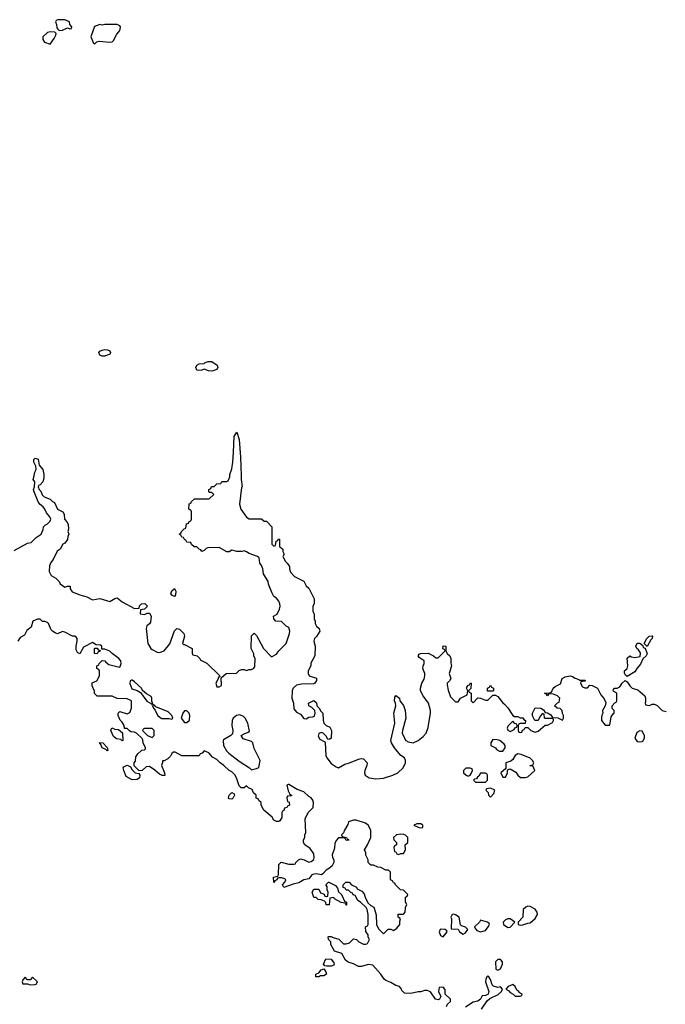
# Model space of a CAD drawing. Header units: inches. Extents: x 2601469 to 2753575, y 449403 to 582909.
# Tile 329 of 350: x 2702326 to 2707516, y 505748 to 513668. Entities that reach past the tile are written whole.
import ezdxf

# ---------------------------------------------------------------- set-up
doc = ezdxf.new("R2010")
doc.units = ezdxf.units.IN
doc.header["$MEASUREMENT"] = 0
doc.layers.add('C7500', color=7, linetype='Continuous')
doc.layers.add('C7501', color=7, linetype='Continuous')

msp = doc.modelspace()

# ---------------------------------------------------------------- linework, layer by layer
at = {"layer": 'C7500', "color": 4, "elevation": 4}
for points in [[(2702282.7, 509397.3), (2702390, 509458), (2702418, 509462), (2702458, 509502), (2702498, 509530), (2702514, 509566), (2702518, 509590), (2702534.6, 509605.4), (2702550, 509612), (2702570, 509634), (2702575.3, 509650), (2702568, 509670), (2702540.2, 509700.2), (2702528.7, 509730), (2702514, 509750), (2702490, 509769), (2702474, 509790), (2702442, 509870), (2702438, 509890), (2702446, 509910), (2702448, 509950), (2702435.3, 509970), (2702442.2, 510000)], [(2702520.6, 510000), (2702519.8, 509980.2), (2702512, 509950), (2702490, 509926), (2702478, 509922), (2702474, 509910), (2702482, 509890), (2702496, 509876), (2702506.4, 509846.4), (2702522, 509830), (2702570.7, 509810.7), (2702590, 509792), (2702604.7, 509784.7), (2702630.9, 509730.9), (2702672, 509710), (2702684.7, 509690), (2702686, 509650), (2702706, 509630), (2702714.8, 509610), (2702718, 509570), (2702712, 509550), (2702722, 509530), (2702712, 509510), (2702710, 509486), (2702690, 509458), (2702671.6, 509448.4), (2702651.1, 509408.9), (2702626.4, 509393.6), (2702594.4, 509325.6), (2702576.9, 509303.1), (2702566, 509274), (2702562, 509230), (2702578, 509198), (2702616.9, 509176.9), (2702642, 509150), (2702652, 509130), (2702690, 509104.7), (2702710, 509112), (2702731.1, 509111.1), (2702732, 509090), (2702746.4, 509066.4), (2702810, 509041), (2702866.4, 509026.4), (2702910, 509002.8), (2702970, 509011), (2703050, 508986.8), (2703090, 509012), (2703110, 509018), (2703150, 508986), (2703250, 508932), (2703286, 508934), (2703290, 508954), (2703306, 508970), (2703331.6, 508971.6), (2703354, 508950), (2703330, 508926), (2703298, 508922), (2703294, 508890), (2703330, 508884.7), (2703350, 508894), (2703370, 508894), (2703382, 508870), (2703378, 508822), (2703370, 508808), (2703347.3, 508792.7), (2703342.8, 508770), (2703356, 508650), (2703381, 508610), (2703390, 508601), (2703430, 508581), (2703450, 508578.8), (2703488, 508590), (2703532.9, 508647.1), (2703570, 508751.3), (2703590, 508771), (2703610, 508764.7), (2703644.7, 508730), (2703651.3, 508710), (2703634, 508650), (2703642, 508642), (2703650, 508642), (2703711.1, 508611.1), (2703712.7, 508572.7), (2703718, 508558), (2703751.6, 508551.6), (2703774, 508530), (2703778, 508518), (2703831.1, 508491.1), (2703932.7, 508392.7), (2703934, 508386), (2703923.6, 508376.4), (2703919.6, 508360.4), (2703902, 508330), (2703910, 508302), (2703930, 508302), (2703947.3, 508312.7), (2703946, 508374), (2703986, 508410), (2704070, 508411.3), (2704090, 508432), (2704110, 508442), (2704130, 508442), (2704150, 508434), (2704170, 508442), (2704190, 508442), (2704206, 508450), (2704216.4, 508463.6), (2704218, 508530), (2704208.4, 508548.4), (2704207.3, 508567.3), (2704188, 508610), (2704188.9, 508711.1), (2704210, 508734), (2704230, 508714), (2704284.7, 508610), (2704350, 508542), (2704390, 508564.7), (2704410, 508592), (2704468, 508650), (2704495.3, 508730), (2704498, 508750), (2704490, 508778), (2704468.9, 508788.9), (2704430, 508828), (2704386, 508830), (2704368, 508850), (2704366, 508870), (2704394.6, 508885.4), (2704414.6, 508925.4), (2704419, 508950), (2704416, 508970), (2704408.7, 508990), (2704390, 509014), (2704370, 509028), (2704355.5, 509055.5), (2704326.3, 509126.3), (2704324, 509150), (2704285.2, 509210), (2704281.2, 509250), (2704270, 509278), (2704255.3, 509295.3), (2704250, 509338), (2704238, 509350), (2704170, 509374), (2704150, 509388.7), (2704130, 509395.3), (2704111, 509389), (2704070.9, 509389.1), (2704030, 509402), (2704010, 509388.7), (2703990, 509388.7), (2703930, 509422), (2703839.6, 509420.4), (2703824.7, 509415.3), (2703810, 509398), (2703790, 509389), (2703783.1, 509403.1), (2703768, 509410), (2703750, 509428), (2703728, 509428), (2703707.3, 509447.3), (2703702, 509462), (2703670, 509466), (2703662, 509482), (2703650, 509486), (2703642, 509502), (2703630, 509506), (2703622, 509522), (2703608, 509530), (2703622, 509538), (2703626, 509550), (2703647.3, 509572.7), (2703662, 509578), (2703667.3, 509612.7), (2703682, 509618), (2703687.3, 509632.7), (2703702, 509638), (2703706, 509650), (2703706, 509710), (2703702, 509722), (2703686, 509730), (2703687.3, 509772.7), (2703702, 509778), (2703707.3, 509792.7), (2703730, 509814), (2703850, 509814), (2703886, 509850), (2703870, 509866), (2703850, 509866), (2703846, 509870), (2703846, 509890), (2703862, 509898), (2703867.3, 509912.7), (2703890, 509914), (2703910, 509934), (2703942, 509938), (2703950, 509954), (2703990, 509954), (2704002, 509958), (2704015.3, 509990), (2704015.3, 510000)], [(2704105.4, 510000), (2704106.4, 509970), (2704114, 509910), (2704110, 509906), (2704094, 509770), (2704103, 509730), (2704150, 509666), (2704170, 509652), (2704270, 509654), (2704290, 509634), (2704310, 509634), (2704354, 509590), (2704354, 509450), (2704370, 509434), (2704382, 509438), (2704387.3, 509472.7), (2704402, 509478), (2704407.3, 509492.7), (2704414, 509490), (2704414, 509430), (2704442, 509410), (2704442, 509390), (2704452, 509370), (2704442, 509350), (2704443.6, 509343.6), (2704462, 509310), (2704476.9, 509296.9), (2704494, 509270), (2704494, 509250), (2704503.6, 509223.6), (2704534, 509190), (2704611.1, 509151.1), (2704630, 509114), (2704650, 509094), (2704692, 509010), (2704692, 508970), (2704682, 508950), (2704682, 508910), (2704692.7, 508887.3), (2704694, 508850), (2704702, 508830), (2704702, 508810), (2704712, 508790), (2704732, 508770), (2704738, 508750), (2704713, 508707), (2704696, 508690), (2704691, 508670), (2704700.7, 508630), (2704698.8, 508550), (2704667.5, 508492.5), (2704666, 508470), (2704646, 508430), (2704644.7, 508410), (2704654, 508390), (2704712.7, 508372.7), (2704712.7, 508352.7), (2704698, 508330), (2704690, 508325.2), (2704590, 508322.7), (2704550, 508314.5), (2704523, 508290), (2704515.5, 508270), (2704514, 508210), (2704527.7, 508170), (2704530, 508124.7), (2704550, 508098.8), (2704582, 508082), (2704610, 508046), (2704630, 508044.7), (2704650, 508058), (2704680.4, 508059.6), (2704694.6, 508065.4), (2704702, 508090), (2704698, 508110), (2704675.3, 508135.3), (2704650, 508148), (2704648.7, 508170), (2704690, 508192), (2704712.7, 508172.7), (2704714, 508150), (2704734, 508130), (2704745.4, 508105.4), (2704762, 508090), (2704765.4, 508034.6), (2704771.3, 508010), (2704790, 507991.3), (2704818, 507978), (2704831.3, 507950), (2704830.9, 507889.1), (2704819.6, 507880.4), (2704810, 507878), (2704802, 507882), (2704790, 507906), (2704766, 507930), (2704750, 507935.3), (2704730, 507926), (2704725.4, 507905.4), (2704739.6, 507879.6), (2704778, 507858), (2704782, 507850), (2704786.8, 507750), (2704796, 507730), (2704830, 507686), (2704870, 507658.8), (2704890, 507651.3), (2704940.9, 507679.1), (2704978, 507690), (2705050, 507721), (2705070, 507724.7), (2705090, 507722), (2705118, 507690), (2705116, 507670), (2705101, 507630), (2705098, 507610), (2705102, 507590), (2705134, 507570), (2705190, 507562.8), (2705250, 507566.8), (2705326, 507590), (2705366, 507610), (2705408, 507650), (2705428, 507690), (2705428, 507710), (2705418, 507730), (2705389.3, 507749.3), (2705339, 507810), (2705315.3, 507850), (2705308.7, 507870), (2705340.9, 508010), (2705332.7, 508090), (2705348.7, 508150), (2705348, 508170), (2705338, 508190), (2705340.4, 508219.6), (2705350, 508232), (2705378, 508210), (2705382, 508190), (2705410.7, 508150.7), (2705424.7, 508110), (2705431.3, 508050), (2705402.8, 507950), (2705400.7, 507930), (2705407.3, 507910), (2705430, 507871.3), (2705450, 507858), (2705490, 507852), (2705530, 507871.3), (2705570, 507901), (2705594, 507930), (2705610, 507974), (2705629.2, 508090), (2705629, 508111), (2705613.2, 508170), (2705568.7, 508230), (2705549, 508270), (2705549.1, 508290.9), (2705559, 508330), (2705576.5, 508363.5), (2705584, 508390), (2705584, 508410), (2705568, 508450), (2705568.7, 508470), (2705578, 508490), (2705578, 508510), (2705536.4, 508536.4), (2705528.4, 508551.6), (2705536.4, 508563.6), (2705548.9, 508571.1), (2705610, 508571.3), (2705651.6, 508551.6), (2705670, 508534), (2705690, 508534), (2705746, 508590), (2705742, 508602), (2705728.4, 508608.4), (2705730, 508632), (2705752, 508630), (2705752, 508590), (2705762, 508570), (2705784.7, 508550), (2705791.3, 508530), (2705791.6, 508491.6), (2705798, 508470), (2705778, 508410), (2705792, 508370), (2705782, 508350), (2705762, 508330), (2705761, 508319), (2705770, 508274), (2705790, 508222), (2705830, 508182), (2705850, 508182), (2705868.9, 508211.1), (2705922, 508238), (2705928, 508270), (2705918, 508290), (2705920.4, 508299.6), (2705930, 508314), (2705942, 508318), (2705950, 508334), (2705954, 508330), (2705951.3, 508288.7), (2705934, 508270), (2705938, 508258), (2705954, 508250), (2705954, 508190), (2705970, 508174), (2706010, 508214), (2706031.6, 508211.6), (2706070, 508194), (2706090, 508194), (2706130, 508234), (2706150, 508234), (2706170, 508224.7), (2706210, 508172), (2706223.6, 508163.6), (2706250, 508134), (2706290, 508072), (2706303.6, 508063.6), (2706330, 508062), (2706350, 508052), (2706371.6, 508051.6), (2706378, 508038), (2706391.6, 508031.6), (2706390, 508006), (2706350, 508006), (2706338, 508002), (2706334, 507990), (2706334, 507950), (2706338, 507938), (2706350, 507934), (2706362, 507938), (2706367.3, 507952.7), (2706382, 507958), (2706390, 507974), (2706410, 507974), (2706434, 507950), (2706470, 507938), (2706493.6, 507946.4), (2706550, 507994), (2706570, 507994), (2706610, 508014), (2706618, 508030), (2706618, 508038), (2706610, 508046), (2706550, 508046), (2706546, 508050), (2706542, 508082), (2706530, 508086), (2706510, 508066), (2706494, 508030), (2706466, 508030), (2706448.4, 508068.4), (2706448, 508090), (2706470, 508132), (2706514, 508130), (2706536.9, 508116.9), (2706550, 508094), (2706570, 508092), (2706596.9, 508076.9), (2706610, 508054), (2706651.6, 508051.6), (2706690, 508034), (2706698, 508050), (2706698, 508070), (2706688.4, 508088.4), (2706688, 508110), (2706670, 508128), (2706646, 508130), (2706626, 508150), (2706650, 508174), (2706662, 508178), (2706668, 508210), (2706650, 508228), (2706610, 508246), (2706578, 508242), (2706570, 508228), (2706562, 508242), (2706546, 508250), (2706587.3, 508252.7), (2706602, 508258), (2706615.3, 508290), (2706630, 508304.7), (2706674.6, 508325.4), (2706688, 508370), (2706710, 508381), (2706750, 508391), (2706770, 508384.7), (2706790, 508371.3), (2706822, 508362), (2706830, 508354), (2706870, 508354), (2706874, 508350), (2706870, 508346), (2706838, 508342), (2706834, 508330), (2706850, 508302), (2706870, 508294), (2706890, 508294), (2706910, 508314), (2706927.3, 508312.7), (2706972, 508290), (2706998, 508238), (2707025.4, 508205.4), (2707036.9, 508176.9), (2707031.6, 508148.4), (2707012, 508110), (2707014, 508090), (2707005.4, 508074.6), (2707002, 508050), (2707002, 508030), (2707032.7, 507992.7), (2707070, 507994), (2707080.4, 508059.6), (2707096.4, 508083.6), (2707106, 508090), (2707106, 508110), (2707088.4, 508128.4), (2707088, 508150), (2707110, 508174), (2707122, 508178), (2707126, 508190), (2707126, 508250), (2707103.1, 508263.1), (2707098, 508270), (2707100.4, 508279.6), (2707108.4, 508291.6), (2707130, 508292), (2707150, 508302), (2707170, 508332), (2707192, 508352), (2707210, 508342), (2707231, 508310), (2707250, 508291), (2707296.3, 508276.3), (2707350.5, 508230.5), (2707358, 508210), (2707358, 508182), (2707354, 508174), (2707358, 508158), (2707390, 508152), (2707410, 508162), (2707430, 508162), (2707451.1, 508151.1), (2707490, 508112), (2707522, 508102)], [(2705758, 505730), (2705766, 505750), (2705788, 505770), (2705788, 505790), (2705746, 505830), (2705747.3, 505867.3), (2705730, 505886), (2705698, 505882), (2705692, 505850), (2705712, 505810), (2705702, 505790), (2705690, 505784), (2705669.3, 505789.3), (2705628.4, 505848.4), (2705600.4, 505860.4), (2705579.6, 505860.4), (2705550, 505848), (2705528.4, 505848.4), (2705470, 505834), (2705418, 505838), (2705398, 505858), (2705395.3, 505870), (2705378, 505890), (2705350, 505899), (2705310, 505924), (2705270, 505939), (2705255.3, 505950), (2705229.3, 505989.3), (2705164, 506064), (2705130, 506069.2), (2705070, 506052), (2705050, 506052.7), (2705010, 506073.2), (2704965.8, 506085.8), (2704943.8, 506103.8), (2704915.9, 506155.9), (2704856.4, 506176.4), (2704828.4, 506228.4), (2704826, 506250), (2704808, 506270), (2704806, 506290), (2704810, 506294), (2704830, 506294), (2704844.7, 506284.7), (2704891.3, 506271.3), (2704930, 506234), (2704950, 506234), (2704976.4, 506243.6), (2705010, 506274), (2705034, 506270), (2705051.6, 506251.6), (2705090, 506232), (2705107.3, 506232.7), (2705122, 506238), (2705138, 506270), (2705128.4, 506288.4), (2705127.3, 506307.3), (2705107.3, 506332.7), (2705106, 506370), (2705122, 506378), (2705126, 506390), (2705128, 506470), (2705118, 506510), (2705110, 506526), (2705066, 506570), (2705043.1, 506583.1), (2705022, 506622), (2705007.3, 506627.3), (2705002, 506642), (2704987.3, 506647.3), (2704970, 506666), (2704950, 506666), (2704942, 506682), (2704927.3, 506687.3), (2704926, 506710), (2704948.4, 506731.6), (2704974, 506730), (2704994, 506710), (2705034, 506690), (2705038, 506678), (2705076.9, 506656.9), (2705095.3, 506635.3), (2705102, 506610), (2705124.7, 506564.7), (2705150, 506542), (2705172, 506530), (2705191.6, 506468.4), (2705194, 506390), (2705210, 506354), (2705250, 506314), (2705288.7, 506351.3), (2705310, 506352), (2705330, 506342), (2705359, 506361), (2705382, 506390), (2705382, 506418), (2705386, 506426), (2705382, 506442), (2705368, 506450), (2705367.3, 506472.7), (2705410, 506474), (2705426, 506490), (2705427.3, 506527.3), (2705438, 506550), (2705428, 506570), (2705428, 506610), (2705442, 506618), (2705446, 506630), (2705410, 506666), (2705386, 506670), (2705346, 506710), (2705342, 506722), (2705330, 506726), (2705322, 506742), (2705306, 506750), (2705306, 506810), (2705290, 506826), (2705270, 506828), (2705230, 506848), (2705206, 506850), (2705170, 506868), (2705148.4, 506868.4), (2705126, 506890), (2705126, 506910), (2705108.4, 506948.4), (2705107.3, 506967.3), (2705098, 506990), (2705122, 507030), (2705148.7, 507090), (2705148.4, 507148.4), (2705128, 507190), (2705104.7, 507204.7), (2705030, 507229), (2705010, 507229.2), (2704970, 507215.3), (2704964.7, 507195.3), (2704938, 507150), (2704930, 507126), (2704914, 507110), (2704918, 507098), (2704954, 507090), (2704958, 507078), (2704970, 507074), (2704972, 507068), (2704950, 507066), (2704942, 507082), (2704930, 507086), (2704890, 507086), (2704870, 507066), (2704859.6, 507040.4), (2704856.9, 507003.1), (2704838, 506950), (2704841, 506930), (2704851.3, 506910), (2704852, 506888), (2704836.9, 506863.1), (2704816.9, 506843.1), (2704790, 506828), (2704763.6, 506796.4), (2704751.6, 506788.4), (2704710, 506798), (2704690, 506795.3), (2704674, 506790), (2704650, 506758), (2704610, 506748.7), (2704570, 506724), (2704525.4, 506714.6), (2704450, 506688), (2704438, 506710), (2704458, 506730), (2704466, 506750), (2704456.4, 506756.4), (2704430, 506766), (2704410, 506766), (2704398, 506762), (2704394, 506750), (2704378, 506742), (2704370, 506728), (2704366, 506770), (2704402, 506778), (2704406, 506790), (2704408, 506872), (2704428.4, 506891.6), (2704490, 506874), (2704530, 506874), (2704542, 506878), (2704546, 506890), (2704566, 506910), (2704583.1, 506916.9), (2704614, 506910), (2704650, 506891.3), (2704670, 506898), (2704690, 506914), (2704694, 506930), (2704690, 506958), (2704660.2, 507000.2), (2704618, 507030), (2704608, 507050), (2704608, 507070), (2704618, 507090), (2704618, 507110), (2704626, 507130), (2704620.4, 507239.6), (2704646, 507290), (2704686, 507330), (2704688, 507370), (2704682, 507390), (2704670, 507408), (2704650, 507419), (2704610, 507456.2), (2704557, 507477), (2704490, 507515.3), (2704483.6, 507516.4), (2704474, 507510), (2704484.7, 507464.7), (2704498, 507438), (2704512, 507430), (2704510, 507426), (2704478, 507422), (2704474, 507410), (2704478, 507378), (2704492.7, 507372.7), (2704494, 507350), (2704478, 507342), (2704474, 507330), (2704454, 507326), (2704450, 507306), (2704438, 507302), (2704434, 507290), (2704434, 507250), (2704416.9, 507223.1), (2704410, 507218), (2704390, 507218), (2704368.9, 507228.9), (2704354.6, 507254.6), (2704288, 507310), (2704266, 507350), (2704266, 507370), (2704247.3, 507387.3), (2704242, 507402), (2704227.3, 507407.3), (2704226, 507430), (2704206, 507450), (2704194.6, 507474.6), (2704166, 507490), (2704150, 507506), (2704131.6, 507488.4), (2704106, 507490), (2704090, 507506), (2704068.9, 507568.9), (2704054.6, 507594.6), (2704030, 507618), (2704010, 507628), (2703968, 507670), (2703938, 507690), (2703910, 507718), (2703876.4, 507736.4), (2703846, 507770), (2703810, 507786), (2703792.7, 507767.3), (2703778, 507762), (2703770, 507746), (2703630, 507748), (2703576.4, 507776.4), (2703563.6, 507776.4), (2703550, 507766), (2703536.9, 507743.1), (2703516.9, 507723.1), (2703486, 507706), (2703474, 507706), (2703474, 507694), (2703464.7, 507670), (2703491.3, 507610), (2703491.6, 507588.4), (2703470, 507588.7), (2703450, 507599), (2703412.7, 507632.7), (2703370, 507662), (2703342, 507658), (2703310, 507628), (2703287.3, 507627.3), (2703247.3, 507667.3), (2703246, 507690), (2703256.4, 507703.6), (2703260.4, 507739.6), (2703276.4, 507763.6), (2703307.3, 507792.7), (2703330, 507794), (2703336.4, 507803.6), (2703338, 507810), (2703318, 507850), (2703314.6, 507874.6), (2703310, 507886), (2703266, 507930), (2703250, 507938), (2703220.4, 507940.4), (2703207.3, 507947.3), (2703190, 507966), (2703167.3, 507967.3), (2703166, 507990), (2703150, 508018), (2703134.6, 508034.6), (2703118, 508070), (2703118, 508090), (2703130, 508102), (2703190, 508084.7), (2703210, 508094), (2703226, 508130), (2703226, 508190), (2703190, 508206), (2703110, 508208), (2703070, 508226), (2702950, 508226), (2702928.4, 508248.4), (2702927.3, 508267.3), (2702908, 508310), (2702907.3, 508332.7), (2702946, 508350), (2702968, 508390), (2702967.3, 508427.3), (2702962, 508442), (2702946, 508450), (2702946, 508470), (2702962, 508478), (2702966, 508490), (2702990, 508514), (2703010, 508512), (2703018.8, 508498.8), (2703042.5, 508482.5), (2703117.2, 508462.8), (2703130, 508461), (2703134.8, 508465.2), (2703142.7, 508490), (2703139.3, 508510), (2703124, 508530), (2703069.1, 508569.1), (2703050, 508588), (2703010, 508606), (2702986, 508606), (2702986, 508630), (2702976.4, 508636.4), (2702940.4, 508640.4), (2702910, 508658), (2702839.8, 508620.2), (2702810, 508568), (2702790, 508578), (2702779, 508599), (2702779, 508630), (2702788.7, 508670), (2702788, 508690), (2702780.4, 508700.4), (2702770, 508708), (2702750, 508708.7), (2702690, 508742), (2702670, 508748), (2702631.1, 508728.9), (2702610, 508735.3), (2702588.9, 508748.9), (2702580.2, 508760.2), (2702558, 508810), (2702550, 508818), (2702527.3, 508827.3), (2702508.4, 508828.4), (2702490, 508846), (2702470, 508846), (2702432, 508830), (2702417.3, 508782.7), (2702384.5, 508755.5), (2702363.6, 508716.4), (2702330, 508698), (2702311.3, 508670)], [(2706038, 505710), (2706084.1, 505775.9), (2706104.7, 505795.3), (2706172.7, 505827.3), (2706198, 505850), (2706208, 505870), (2706190, 505888), (2706170, 505882), (2706134, 505894), (2706125.2, 505905.2), (2706110, 505948), (2706098, 505970), (2706090, 505975.3), (2706082, 505970), (2706072, 505950), (2706071.3, 505930), (2706098, 505850), (2706091.3, 505828.7), (2706070, 505818), (2706044.7, 505815.3), (2706030.6, 505789.4), (2706010, 505773.2), (2705970, 505765.2), (2705910, 505724)]]:
    msp.add_lwpolyline(points, dxfattribs=at)
at = {"layer": 'C7500', "color": 4}
for points, elevation in [([(2703570, 509028), (2703550, 509038), (2703542, 509050), (2703550, 509074), (2703570, 509092), (2703582, 509070), (2703579.6, 509040.4)], 4), ([(2707370, 508626), (2707346, 508650), (2707368.4, 508691.6), (2707386, 508710), (2707410, 508712), (2707414, 508710), (2707411.3, 508690), (2707399.6, 508680.4)], 4), ([(2707210, 508386), (2707196.4, 508396.4), (2707188.9, 508411.1), (2707188.7, 508430), (2707208, 508450), (2707215.3, 508470), (2707208.4, 508531.6), (2707230, 508552), (2707243.6, 508543.6), (2707270, 508538), (2707314.6, 508545.4), (2707315.3, 508575.3), (2707300.4, 508600.4), (2707286, 508610), (2707278, 508630), (2707288.4, 508651.6), (2707311.6, 508651.6), (2707334, 508634), (2707338, 508618), (2707354, 508614), (2707370, 508566), (2707362, 508550), (2707334, 508526), (2707317.1, 508482.9), (2707286.8, 508450), (2707270, 508422)], 4), ([(2702950, 508566), (2702928, 508570), (2702926, 508610), (2702930, 508614), (2702950, 508614), (2702958, 508598), (2702974, 508594), (2702970, 508586), (2702958, 508582)], 4), ([(2703223.6, 508356.4), (2703214, 508350), (2703211.6, 508328.4), (2703226.8, 508286.8), (2703270.9, 508270.9), (2703296, 508256), (2703347.7, 508187.7), (2703386, 508166), (2703390, 508154), (2703396.4, 508163.6), (2703387.3, 508187.3), (2703389, 508210), (2703384, 508224), (2703345.6, 508245.6), (2703312.9, 508272.9), (2703304, 508290), (2703250, 508341.2), (2703230, 508355.3)], 4), ([(2706090, 508266), (2706086, 508270), (2706086, 508290), (2706102, 508298), (2706110, 508314), (2706118, 508298), (2706134, 508290), (2706134, 508270), (2706130, 508266)], 4), ([(2703403.6, 508156.4), (2703394, 508150), (2703401, 508130), (2703414.8, 508114.8), (2703434.4, 508074.4), (2703454.4, 508054.4), (2703467.3, 508047.3), (2703526.8, 508046.8), (2703550, 508042), (2703558, 508050), (2703548, 508070), (2703519.3, 508099.3), (2703420.9, 508140.9), (2703410, 508154)], 4), ([(2703670, 508108), (2703650, 508108), (2703638, 508090), (2703624.7, 508050), (2703650, 508014), (2703670, 508014), (2703690, 508034), (2703694, 508070), (2703688, 508090)], 4), ([(2704095.6, 508075.6), (2704070, 508071.6), (2704042, 508050), (2704034, 508030), (2704030.8, 507990), (2704038.8, 507950), (2704036, 507924), (2704022, 507910), (2703965.4, 507874.6), (2703962, 507870), (2703964, 507830), (2703987.1, 507787.1), (2704006.8, 507766.8), (2704090, 507704.7), (2704174, 507650), (2704190, 507634), (2704230, 507644.7), (2704247.3, 507652.7), (2704258, 507710), (2704210, 507806), (2704199, 507850), (2704190, 507862), (2704122.7, 507882.7), (2704106, 507910), (2704130, 507924.7), (2704163.1, 507936.9), (2704173.6, 507946.4), (2704159.3, 508010), (2704137.2, 508050), (2704124.1, 508064.1)], 4), ([(2706290, 508026), (2706250, 507986), (2706244.7, 507970), (2706250, 507954), (2706270, 507942), (2706302, 507958), (2706307.3, 507972.7), (2706322, 507978), (2706326, 507990), (2706322, 508002), (2706307.3, 508007.3)], 4), ([(2703150, 507866), (2703138, 507878), (2703104, 507884), (2703081.2, 507901.2), (2703058, 507950), (2703067.3, 507972.7), (2703090, 507962), (2703119.6, 507959.6), (2703152.7, 507932.7), (2703154, 507870)], 4), ([(2703390, 507966), (2703330, 507966), (2703318, 507962), (2703314, 507950), (2703354, 507910), (2703390, 507894), (2703406, 507910), (2703406, 507950)], 4), ([(2707310, 507948), (2707286.4, 507933.6), (2707271.3, 507890), (2707290, 507862), (2707310, 507858), (2707330, 507862), (2707335.3, 507864.7), (2707348, 507890), (2707348, 507910), (2707330, 507946)], 4), ([(2703030, 507788), (2703018, 507798), (2702988, 507810), (2702978, 507838), (2702967.3, 507852.7), (2702994, 507850), (2703030, 507814), (2703034, 507790)], 4), ([(2706130, 507878), (2706114, 507850), (2706114, 507830), (2706151.6, 507811.6), (2706158, 507798), (2706183.6, 507783.6), (2706210, 507784.7), (2706228, 507810), (2706228, 507830), (2706220.4, 507840.4), (2706186, 507870), (2706163.6, 507876.4)], 4), ([(2706330, 507762), (2706310, 507748.7), (2706290, 507718), (2706275.3, 507704.7), (2706234, 507690), (2706234, 507646), (2706194, 507610), (2706210, 507574), (2706230, 507574), (2706246, 507610), (2706246, 507634), (2706270, 507642), (2706314.4, 507614.4), (2706330, 507592), (2706352.7, 507572.7), (2706390, 507572), (2706410, 507578), (2706466, 507630), (2706450, 507666), (2706430, 507666), (2706426, 507670), (2706450, 507674), (2706458, 507690), (2706448, 507710), (2706430, 507728), (2706356.4, 507756.4)], 4), ([(2703230, 507554), (2703181.2, 507581.2), (2703162, 507630), (2703158, 507650), (2703162, 507658), (2703190, 507672), (2703218, 507658), (2703230, 507634), (2703254, 507610), (2703283.6, 507603.6), (2703292, 507590), (2703290, 507568.7), (2703270, 507555.3)], 4), ([(2705947.3, 507647.3), (2705912.7, 507647.3), (2705894, 507630), (2705894, 507610), (2705914, 507590), (2705930, 507582), (2705946, 507590), (2705956.4, 507603.6), (2705966, 507630), (2705962, 507642)], 4), ([(2706070, 507606), (2706030, 507606), (2706018, 507582), (2706005.4, 507574.6), (2705998, 507562), (2705982, 507558), (2705974, 507550), (2705990, 507534), (2706070, 507534), (2706086, 507550), (2706086, 507590), (2706082, 507602)], 4), ([(2704030, 507399.3), (2704010, 507402), (2704005.2, 507410), (2704009.5, 507430.5), (2704030, 507450.8), (2704050, 507442), (2704054, 507430), (2704042.8, 507410)], 4), ([(2706110, 507486), (2706078, 507482), (2706074, 507470), (2706092.7, 507452.7), (2706094, 507430), (2706110, 507414), (2706136.4, 507443.6), (2706146, 507470)], 4), ([(2705519.6, 507200.4), (2705494, 507190), (2705534, 507170), (2705550, 507166.8), (2705566, 507170), (2705568, 507190), (2705550, 507199)], 4), ([(2705390, 507117.2), (2705354, 507110), (2705332, 507090), (2705334, 507070), (2705354, 507050), (2705354, 507030), (2705338, 507022), (2705334, 507010), (2705338, 506978), (2705350, 506974), (2705358, 506958), (2705370, 506954), (2705390, 506962), (2705410, 506962), (2705428, 506990), (2705426, 507030), (2705446, 507050), (2705446, 507090), (2705428.4, 507108.4), (2705413.6, 507113.6)], 4), ([(2704950, 506546), (2704942, 506562), (2704910, 506566), (2704856.4, 506596.4), (2704850, 506606), (2704818, 506602), (2704812.7, 506547.3), (2704790, 506548), (2704787.3, 506567.3), (2704776.4, 506576.4), (2704750, 506588), (2704726, 506590), (2704710, 506606), (2704690, 506606), (2704678, 506650), (2704690, 506674), (2704730, 506674), (2704744.7, 506644.7), (2704772.7, 506632.7), (2704778, 506618), (2704790, 506614), (2704802, 506618), (2704806, 506650), (2704798, 506670), (2704796.4, 506696.4), (2704788, 506710), (2704808.4, 506731.6), (2704811.6, 506731.6), (2704863.6, 506703.6), (2704882, 506682), (2704890, 506654), (2704914, 506630), (2704938, 506578), (2704954, 506570), (2704954, 506546)], 4), ([(2706410, 506538), (2706394, 506530), (2706374, 506510), (2706371.6, 506448.4), (2706334, 506410), (2706334, 506390), (2706350, 506384.7), (2706370, 506386), (2706410, 506402), (2706430, 506404.7), (2706470, 506438), (2706489, 506470), (2706485.2, 506490), (2706470, 506513.2), (2706430, 506535.3)], 4), ([(2705810, 506474), (2705802, 506470), (2705792, 506450), (2705796, 506436), (2705794, 506354), (2705852, 506352), (2705862, 506330), (2705890, 506312), (2705910, 506322), (2705928, 506350), (2705910, 506368), (2705878, 506378), (2705870, 506386), (2705858, 506450), (2705830, 506468.7)], 4), ([(2706030, 506426), (2706022, 506410), (2705982, 506370), (2705983.6, 506363.6), (2706002, 506342), (2706030, 506331.3), (2706070, 506342.8), (2706093.2, 506370), (2706102, 506390), (2706099, 506399), (2706086, 506410)], 4), ([(2706270, 506435.3), (2706250, 506435.3), (2706230, 506428.7), (2706211.3, 506410), (2706216, 506390), (2706250, 506364.9), (2706270, 506367.3), (2706306, 506410)], 4), ([(2705710, 506353.2), (2705704.7, 506350), (2705698.8, 506330), (2705710, 506302), (2705730, 506292), (2705762, 506330), (2705759, 506339), (2705746, 506350)], 4), ([(2704794, 506054), (2704778, 506058), (2704768, 506070), (2704786, 506114), (2704830, 506112), (2704850, 506082), (2704854, 506070), (2704850, 506064), (2704830, 506056)], 4), ([(2706190, 506108), (2706170, 506108), (2706152, 506090), (2706154, 506030), (2706170, 506022), (2706190, 506034), (2706208, 506070), (2706208, 506090)], 4), ([(2704730, 505969.2), (2704706, 505970), (2704706, 505990), (2704730, 506002), (2704750, 506024.7), (2704770, 506034), (2704786.8, 506010), (2704791, 505990), (2704770, 505978), (2704742.8, 505977.2)], 4), ([(2702430, 505966), (2702410, 505946), (2702390, 505946), (2702370, 505966), (2702350, 505946), (2702344.7, 505930), (2702350, 505914), (2702390, 505914), (2702410, 505904.7), (2702450, 505906), (2702458, 505910), (2702468, 505930)], 8), ([(2706290, 505908), (2706254, 505890), (2706234, 505870), (2706256.9, 505856.9), (2706270, 505842), (2706294, 505830), (2706310, 505814), (2706350, 505814), (2706362, 505818), (2706366, 505830), (2706342, 505842), (2706338, 505850), (2706321.2, 505861.2), (2706308, 505890)], 4)]:
    msp.add_lwpolyline(points, close=True, dxfattribs=dict(at, elevation=elevation))
at = {"layer": 'C7501', "color": 4}
for points, elevation in [([(2702690, 513668), (2702632.7, 513667.3), (2702618, 513662), (2702614, 513650), (2702622, 513630), (2702623.6, 513603.6), (2702631.6, 513591.6), (2702642, 513582), (2702670, 513584.7), (2702710, 513602), (2702730, 513594), (2702742, 513598), (2702746, 513610), (2702728, 513628), (2702726, 513650)], 8), ([(2703010, 513629.2), (2702990, 513625.2), (2702970, 513629), (2702926.8, 513613.2), (2702898, 513530), (2702918, 513478), (2702930, 513474), (2702946, 513490), (2702965.2, 513494.8), (2703050, 513486.8), (2703070, 513490.8), (2703079.1, 513500.9), (2703107.8, 513552.2), (2703122.7, 513570), (2703134, 513590), (2703135.3, 513610), (2703130, 513618), (2703109.1, 513629.1)], 8), ([(2702570, 513569), (2702550, 513564), (2702511.3, 513530), (2702511.3, 513510), (2702526, 513486), (2702570, 513472), (2702603.1, 513516.9), (2702616.4, 513543.6), (2702618, 513558), (2702608, 513568)], 8), ([(2702990, 510962), (2702969.2, 510970), (2702961.2, 510990), (2702970, 511001), (2702988, 511010), (2703010, 511015.5), (2703032.8, 511012.8), (2703050, 511004.7), (2703056.3, 510990), (2703050, 510975.3), (2703030, 510969.3), (2703010, 510962)], 4), ([(2703870, 510841.2), (2703844.7, 510844.7), (2703810, 510858), (2703791.1, 510848.9), (2703765.6, 510845.6), (2703749.3, 510849.3), (2703741.2, 510870), (2703749.6, 510890.4), (2703770, 510900.7), (2703810, 510902), (2703818, 510910), (2703840.9, 510919.1), (2703870, 510917.3), (2703914, 510890), (2703918.8, 510870), (2703916.3, 510863.7), (2703907.1, 510852.9), (2703890, 510845.2)], 4)]:
    msp.add_lwpolyline(points, close=True, dxfattribs=dict(at, elevation=elevation))
at = {"layer": 'C7501', "color": 4, "elevation": 4}
for points in [[(2704015.3, 510000), (2704015.3, 510010), (2704030, 510054), (2704038.4, 510110), (2704046, 510190), (2704050, 510314), (2704070.7, 510350.7), (2704090.4, 510290), (2704100.5, 510150), (2704105.4, 510000)], [(2702442.2, 510000), (2702448.9, 510028.9), (2702459, 510050), (2702456.4, 510076.4), (2702439, 510110), (2702439, 510130), (2702450, 510141), (2702474, 510134), (2702483.6, 510083.6), (2702510.9, 510050.9), (2702521, 510010), (2702520.6, 510000)]]:
    msp.add_lwpolyline(points, dxfattribs=at)

doc.saveas('drawing.dxf')
